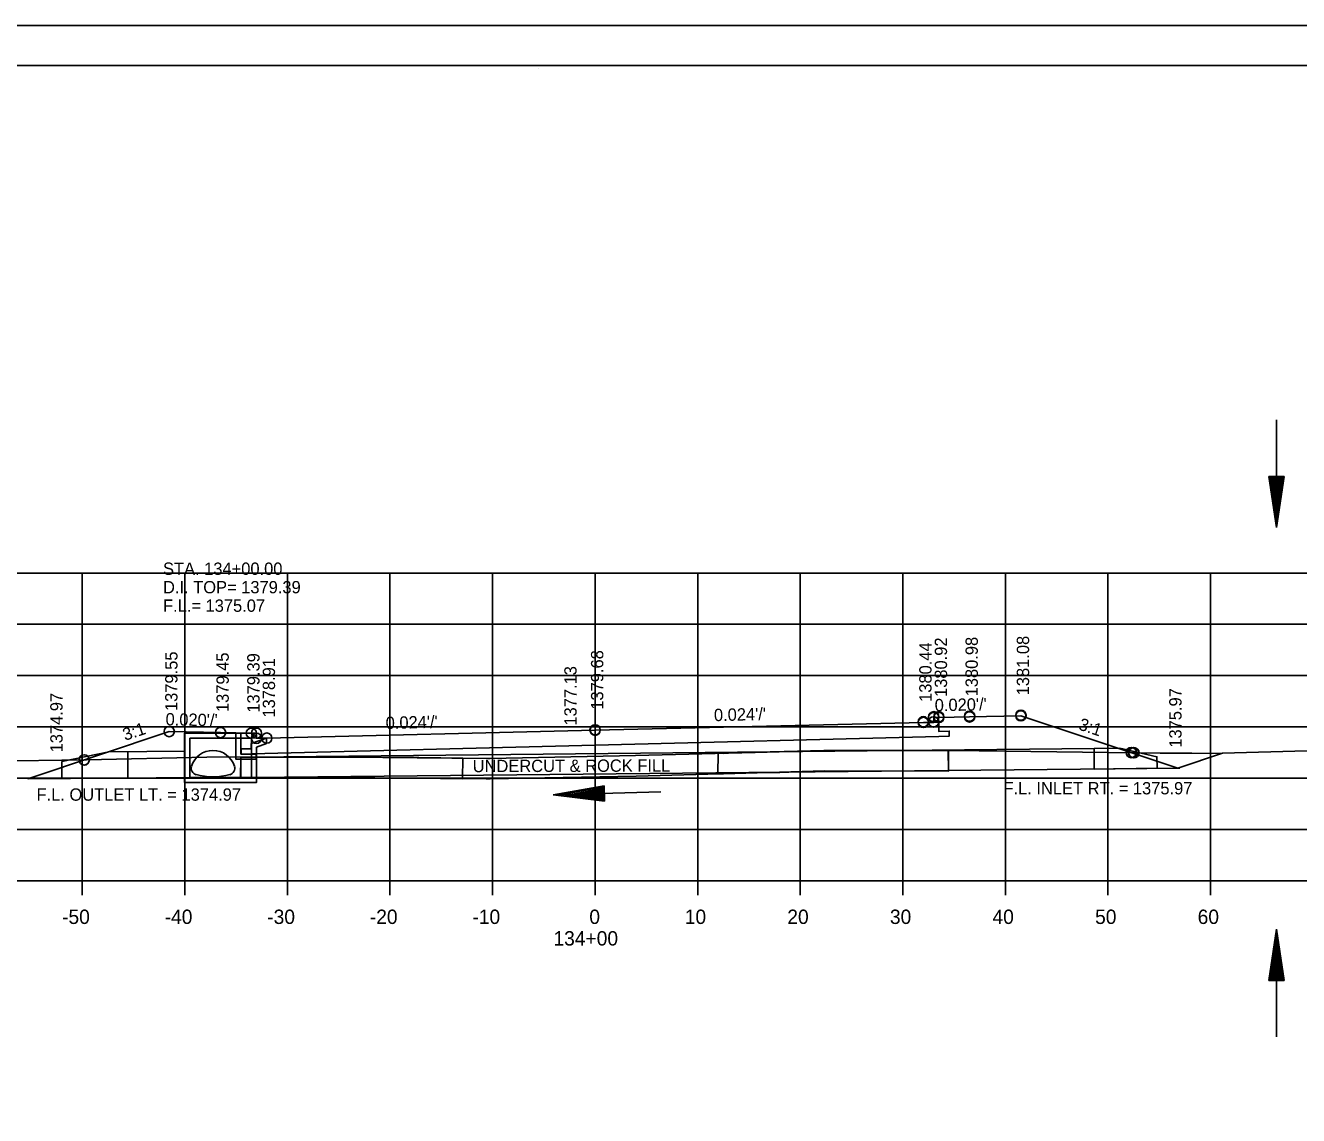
# Model space of a CAD drawing. Extents: x 1374311 to 1383814, y 384102 to 406278.
# Drawn here: x 1381573.1 to 1381697.2, y 387845.1 to 387951.3 of the extents above; entities that cross this region are included whole.
import ezdxf

# ---------------------------------------------------------------- set-up
doc = ezdxf.new("R2010")
doc.units = 0
for name, color, linetype in [('R_Axis', 7, 'Continuous'), ('R_Axis Annot', 7, 'Continuous'), ('R_Border', 7, 'Continuous'), ('R_Draft', 7, 'Continuous'), ('R_Exist Surface', 7, 'Continuous'), ('R_Fin Surface', 7, 'Continuous'), ('R_Grid', 7, 'Continuous'), ('R_No Plot', 7, 'Continuous'), ('R_Water', 7, 'Continuous'), ('R_Water Annot', 7, 'Continuous'), ('R_Xsect Elev', 7, 'Continuous'), ('R_Xsect Slope', 7, 'Continuous')]:
    doc.layers.add(name, color=color, linetype=linetype)

msp = doc.modelspace()

# ---------------------------------------------------------------- linework, layer by layer
at = {"layer": 'R_Axis'}
for p, q in [((1381488.66, 387867.99), (1381768.66, 387867.99)), ((1381578.66, 387866.59), (1381578.66, 387867.99)), ((1381588.66, 387866.59), (1381588.66, 387867.99)), ((1381598.66, 387866.59), (1381598.66, 387867.99)), ((1381608.66, 387866.59), (1381608.66, 387867.99)), ((1381618.66, 387866.59), (1381618.66, 387867.99)), ((1381628.66, 387866.59), (1381628.66, 387867.99)), ((1381638.66, 387866.59), (1381638.66, 387867.99)), ((1381648.66, 387866.59), (1381648.66, 387867.99)), ((1381658.66, 387866.59), (1381658.66, 387867.99)), ((1381668.66, 387866.59), (1381668.66, 387867.99)), ((1381678.66, 387866.59), (1381678.66, 387867.99)), ((1381688.66, 387866.59), (1381688.66, 387867.99))]:
    msp.add_line(p, q, dxfattribs=at)
at = {"layer": 'R_Border'}
for p, q in [((1381470.66, 387947.45), (1381786.84, 387947.45)), ((1381623.18, 387947.19), (1381623.18, 387947.19)), ((1381623.18, 387947.19), (1381623.18, 387947.19))]:
    msp.add_line(p, q, dxfattribs=at)
at = {"layer": 'R_Draft'}
for p, q in [((1381694.33, 387907.41), (1381695.08, 387902.41)), ((1381695.83, 387907.41), (1381694.33, 387907.41)), ((1381694.46, 387907.41), (1381695.08, 387903.25)), ((1381694.58, 387907.41), (1381695.08, 387904.11)), ((1381694.71, 387907.41), (1381695.08, 387904.94)), ((1381694.84, 387907.41), (1381695.08, 387905.79)), ((1381694.96, 387907.41), (1381695.08, 387906.62)), ((1381695.83, 387907.41), (1381695.08, 387902.41)), ((1381695.32, 387907.41), (1381695.08, 387905.79)), ((1381695.58, 387907.41), (1381695.08, 387904.11)), ((1381695.71, 387907.41), (1381695.08, 387903.25)), ((1381695.45, 387907.41), (1381695.08, 387904.94)), ((1381695.2, 387907.41), (1381695.08, 387906.62)), ((1381629.55, 387877.26), (1381624.57, 387876.38)), ((1381629.55, 387877.14), (1381625.41, 387876.4)), ((1381629.56, 387877.01), (1381626.27, 387876.42)), ((1381629.59, 387875.76), (1381629.55, 387877.26)), ((1381629.59, 387875.76), (1381624.57, 387876.38)), ((1381629.59, 387875.89), (1381625.41, 387876.4)), ((1381629.58, 387876.02), (1381626.27, 387876.42)), ((1381629.56, 387876.89), (1381627.1, 387876.45)), ((1381629.58, 387876.14), (1381627.1, 387876.45)), ((1381629.56, 387876.76), (1381627.94, 387876.47)), ((1381629.58, 387876.27), (1381627.94, 387876.47)), ((1381629.57, 387876.63), (1381628.78, 387876.49)), ((1381629.57, 387876.4), (1381628.78, 387876.49)), ((1381694.33, 387858.29), (1381695.08, 387863.29)), ((1381695.83, 387858.29), (1381695.08, 387863.29)), ((1381694.46, 387858.29), (1381695.08, 387862.46)), ((1381695.71, 387858.29), (1381695.08, 387862.46)), ((1381694.58, 387858.29), (1381695.08, 387861.6)), ((1381695.58, 387858.29), (1381695.08, 387861.6)), ((1381694.71, 387858.29), (1381695.08, 387860.77)), ((1381694.84, 387858.29), (1381695.08, 387859.92)), ((1381695.45, 387858.29), (1381695.08, 387860.77)), ((1381695.32, 387858.29), (1381695.08, 387859.92)), ((1381694.96, 387858.29), (1381695.08, 387859.08)), ((1381695.2, 387858.29), (1381695.08, 387859.08)), ((1381695.83, 387858.29), (1381694.33, 387858.29))]:
    msp.add_line(p, q, dxfattribs=at)
for centre, radius, start, end in [((1381591.41, 387878.51), 2.19, 17.1053, 162.8947), ((1381589.94, 387878.96), 0.646, 162.8947, 254.2772), ((1381591.41, 387884.2), 6.08, 254.2772, 285.7228), ((1381592.89, 387878.96), 0.646, 285.7228, 17.1053)]:
    msp.add_arc(centre, radius, start, end, dxfattribs=at)
at = {"layer": 'R_Exist Surface'}
for points in [[(1381572.15, 387879.68), (1381576.67, 387879.74), (1381579.07, 387879.78), (1381590.81, 387880.04), (1381599.98, 387880.09), (1381604.59, 387880.04), (1381618.05, 387879.92), (1381618.25, 387879.92), (1381618.43, 387879.92), (1381632.61, 387880.2), (1381644.26, 387880.51), (1381646.62, 387880.56), (1381650.99, 387880.7), (1381666.11, 387880.66), (1381683.76, 387880.45), (1381686.83, 387880.43), (1381688.62, 387880.4), (1381707.5, 387880.91)], [(1381594.13, 387880.04), (1381594.13, 387878.06), (1381599.98, 387878.09), (1381618.03, 387877.92), (1381618.22, 387877.92), (1381618.43, 387877.92), (1381632.65, 387878.2), (1381644.31, 387878.51), (1381646.68, 387878.56), (1381651.02, 387878.7), (1381663.1, 387878.67), (1381663.1, 387880.61)]]:
    msp.add_lwpolyline(points, dxfattribs=at)
at = {"layer": 'R_Fin Surface'}
for p, q in [((1381611.47, 387880.01), (1381594.13, 387880.04)), ((1381615.76, 387879.94), (1381611.47, 387880.01)), ((1381615.73, 387877.94), (1381615.76, 387879.94)), ((1381640.65, 387880.41), (1381640.63, 387878.42)), ((1381640.65, 387880.42), (1381640.65, 387880.41)), ((1381640.63, 387878.42), (1381641.18, 387878.41))]:
    msp.add_line(p, q, dxfattribs=at)
for points in [[(1381573.35, 387877.94), (1381587.15, 387882.54), (1381592.15, 387882.44), (1381595.15, 387882.38), (1381595.65, 387882.38), (1381595.66, 387881.88), (1381596.66, 387881.9), (1381628.66, 387882.67), (1381660.66, 387883.43), (1381661.66, 387883.41), (1381661.67, 387883.91), (1381662.17, 387883.91), (1381665.17, 387883.97), (1381670.17, 387884.07), (1381685.46, 387878.98), (1381689.81, 387880.43)], [(1381662.17, 387883.62), (1381662.18, 387882.54), (1381663.18, 387882.58), (1381663.17, 387882.08), (1381662.17, 387882.05), (1381628.66, 387881.21), (1381595.15, 387880.38), (1381594.15, 387880.35), (1381594.16, 387880.85), (1381595.16, 387880.86), (1381595.15, 387882.02)], [(1381663.09, 387880.68), (1381650.96, 387880.7), (1381640.65, 387880.42), (1381641.19, 387880.41), (1381640.65, 387880.42)], [(1381641.18, 387878.41), (1381651.02, 387878.7), (1381663.1, 387878.68), (1381663.09, 387880.68)], [(1381594.13, 387880.04), (1381594.08, 387878.04), (1381611.45, 387878.01), (1381615.73, 387877.94)]]:
    msp.add_lwpolyline(points, dxfattribs=at)
at = {"layer": 'R_Grid'}
for p, q in [((1381488.66, 387897.99), (1381768.66, 387897.99)), ((1381578.66, 387867.99), (1381578.66, 387897.99)), ((1381588.66, 387867.99), (1381588.66, 387897.99)), ((1381598.66, 387867.99), (1381598.66, 387897.99)), ((1381608.66, 387867.99), (1381608.66, 387897.99)), ((1381618.66, 387867.99), (1381618.66, 387897.99)), ((1381628.66, 387867.99), (1381628.66, 387897.99)), ((1381638.66, 387867.99), (1381638.66, 387897.99)), ((1381648.66, 387867.99), (1381648.66, 387897.99)), ((1381658.66, 387867.99), (1381658.66, 387897.99)), ((1381668.66, 387867.99), (1381668.66, 387897.99)), ((1381678.66, 387867.99), (1381678.66, 387897.99)), ((1381688.66, 387867.99), (1381688.66, 387897.99)), ((1381488.66, 387892.99), (1381768.66, 387892.99)), ((1381488.66, 387887.99), (1381768.66, 387887.99)), ((1381488.66, 387882.99), (1381768.66, 387882.99)), ((1381488.66, 387877.99), (1381768.66, 387877.99)), ((1381488.66, 387872.99), (1381768.66, 387872.99)), ((1381488.66, 387867.99), (1381768.66, 387867.99))]:
    msp.add_line(p, q, dxfattribs=at)
at = {"layer": 'R_No Plot'}
msp.add_line((1381458.26, 387951.35), (1381791.59, 387951.35), dxfattribs=at)
for points in [[(1381458.25, 387951.35), (1381791.59, 387951.35), (1381791.59, 387738.01), (1381458.25, 387738.01)], [(1381704.58, 387947.45), (1381704.58, 387937.57), (1381740.31, 387937.57), (1381740.31, 387934.65), (1381763.51, 387934.65), (1381763.51, 387911.44), (1381786.84, 387911.44), (1381786.84, 387741.99), (1381470.66, 387741.99), (1381470.66, 387947.45)]]:
    msp.add_lwpolyline(points, close=True, dxfattribs=at)
for centre in [(1381661.67, 387883.98), (1381661.67, 387883.98), (1381661.67, 387883.91), (1381662.17, 387883.98), (1381662.17, 387883.98), (1381662.17, 387883.91), (1381665.17, 387884.04), (1381665.17, 387884.04), (1381665.17, 387883.97), (1381670.17, 387884.14), (1381670.17, 387884.14), (1381670.17, 387884.07), (1381628.66, 387882.7), (1381628.66, 387882.7), (1381628.66, 387882.67), (1381660.66, 387883.5), (1381660.66, 387883.5), (1381660.66, 387883.43), (1381661.66, 387883.48), (1381587.15, 387882.54), (1381587.15, 387882.54), (1381587.15, 387882.54), (1381592.15, 387882.44), (1381592.15, 387882.44), (1381592.15, 387882.44), (1381595.15, 387882.38), (1381595.15, 387882.38), (1381595.15, 387882.38), (1381595.65, 387882.38), (1381595.65, 387882.38), (1381595.65, 387882.38), (1381595.66, 387881.88), (1381596.66, 387881.9), (1381596.66, 387881.9), (1381596.66, 387881.9), (1381680.93, 387880.49), (1381681.13, 387880.49), (1381681.19, 387880.47), (1381578.85, 387879.77), (1381578.85, 387879.77), (1381578.85, 387879.77), (1381578.85, 387879.77), (1381578.86, 387879.78), (1381578.86, 387879.78)]:
    msp.add_circle(centre, 0.5, dxfattribs=at)
at = {"layer": 'R_Water'}
for p, q in [((1381695.08, 387912.92), (1381695.08, 387902.41)), ((1381588.64, 387882.38), (1381595.39, 387882.38)), ((1381588.64, 387880.88), (1381588.64, 387882.38)), ((1381595.47, 387882.22), (1381595.14, 387881.88)), ((1381596.64, 387881.9), (1381595.14, 387881.38)), ((1381595.47, 387882.22), (1381595.39, 387882.38)), ((1381589.14, 387880.88), (1381589.14, 387881.88)), ((1381589.14, 387881.88), (1381595.14, 387881.88)), ((1381595.14, 387880.88), (1381595.14, 387881.38)), ((1381677.3, 387880.89), (1381595.15, 387880.06)), ((1381596.64, 387881.37), (1381595.64, 387881.02)), ((1381595.64, 387880.88), (1381595.64, 387881.02)), ((1381588.66, 387880.63), (1381581.27, 387880.58)), ((1381583.12, 387880.58), (1381583.12, 387877.99)), ((1381685.65, 387878.98), (1381595.15, 387878.06)), ((1381590.02, 387878.06), (1381573.35, 387877.94)), ((1381635.07, 387876.67), (1381624.57, 387876.38)), ((1381695.08, 387852.79), (1381695.08, 387863.29))]:
    msp.add_line(p, q, dxfattribs=at)
for points in [[(1381593.63, 387882.38), (1381593.63, 387879.85), (1381595.63, 387879.85), (1381595.63, 387880.35), (1381594.13, 387880.35), (1381594.13, 387882.37)], [(1381596.64, 387881.37), (1381596.64, 387881.9)], [(1381595.65, 387880.88), (1381595.65, 387877.56), (1381592.15, 387877.56), (1381588.65, 387877.56), (1381588.65, 387880.88)], [(1381595.15, 387880.88), (1381595.15, 387878.06), (1381592.15, 387878.06), (1381589.15, 387878.06), (1381589.15, 387880.88)], [(1381581.27, 387880.58), (1381576.68, 387879.63)], [(1381576.68, 387879.63), (1381576.68, 387877.96)]]:
    msp.add_lwpolyline(points, dxfattribs=at)
msp.add_lwpolyline([(1381677.3, 387880.89), (1381677.32, 387878.89), (1381683.45, 387878.96), (1381683.43, 387880.09), (1381679.8, 387880.92)], close=True, dxfattribs=at)

# ---------------------------------------------------------------- texts
at = {"layer": 'R_Axis Annot'}
for s, p in [('-50', (1381576.7, 387863.79)), ('-40', (1381586.7, 387863.79)), ('-30', (1381596.7, 387863.79)), ('-20', (1381606.7, 387863.79)), ('-10', (1381616.7, 387863.79)), ('0', (1381628.1, 387863.79)), ('10', (1381637.4, 387863.79)), ('20', (1381647.4, 387863.79)), ('30', (1381657.4, 387863.79)), ('40', (1381667.4, 387863.79)), ('50', (1381677.4, 387863.79)), ('60', (1381687.4, 387863.79)), ('134+00', (1381624.6, 387861.69))]:
    msp.add_text(s, height=1.4, dxfattribs=at).set_placement(p)
at = {"layer": 'R_Fin Surface'}
msp.add_text('UNDERCUT & ROCK FILL', height=1.2, rotation=0.1633, dxfattribs=at).set_placement((1381616.73, 387878.58))
at = {"layer": 'R_Water'}
for s, p in [('F.L. OUTLET LT. = 1374.97', (1381574.21, 387875.8)), ('F.L. INLET RT. = 1375.97', (1381668.47, 387876.42))]:
    msp.add_text(s, height=1.2, rotation=360, dxfattribs=at).set_placement(p)
at = {"layer": 'R_Water Annot'}
for s, p in [('STA. 134+00.00', (1381586.54, 387897.81)), ('D.I. TOP= 1379.39', (1381586.54, 387896.01)), ('F.L.= 1375.07', (1381586.54, 387894.21))]:
    msp.add_text(s, height=1.2, dxfattribs=at).set_placement(p)
at = {"layer": 'R_Xsect Elev'}
for s, p in [('1380.44', (1381661.46, 387885.43)), ('1380.92', (1381662.97, 387885.91)), ('1380.98', (1381665.97, 387885.97)), ('1381.08', (1381670.97, 387886.07)), ('1379.55', (1381587.95, 387884.54)), ('1379.45', (1381592.95, 387884.44)), ('1379.39', (1381595.95, 387884.38)), ('1378.91', (1381597.46, 387883.9)), ('1379.68', (1381629.46, 387884.67)), ('1377.13', (1381626.86, 387883.12)), ('1374.97', (1381576.75, 387880.51)), ('1375.97', (1381685.83, 387880.97))]:
    msp.add_text(s, height=1.2, rotation=90, dxfattribs=at).set_placement(p)
at = {"layer": 'R_Xsect Slope'}
for s, rotation, p in [("0.020'/'", 1.1458, (1381661.78, 387884.51)), ("0.024'/'", 1.3748, (1381640.26, 387883.55)), ('3:1', 18.4349, (1381582.84, 387881.63)), ("0.020'/'", 358.8542, (1381586.78, 387883.15)), ("0.024'/'", 1.3748, (1381608.26, 387882.78)), ('3:1', 341.5651, (1381675.71, 387882.76))]:
    msp.add_text(s, height=1.2, rotation=rotation, dxfattribs=at).set_placement(p)

doc.saveas('drawing.dxf')
